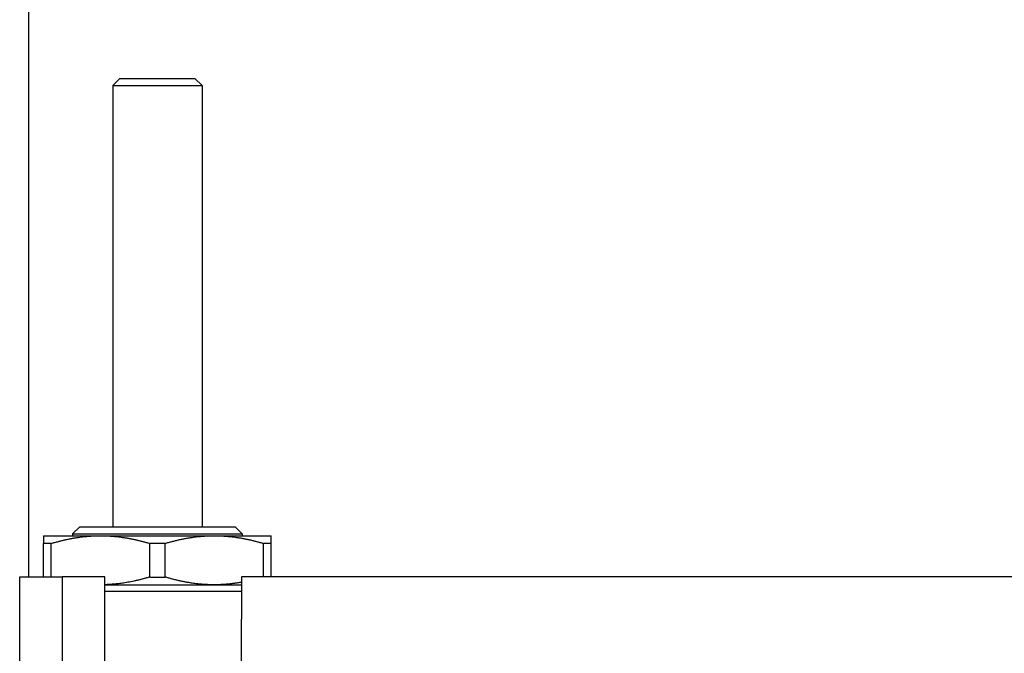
# Model space of a CAD drawing. Header units: inches. Extents: x 18 to 846, y -44 to 561.
# Tile 537 of 637: x 754.78 to 763.47, y 229.03 to 234.62. Entities that reach past the tile are written whole.
import ezdxf

# ---------------------------------------------------------------- set-up
doc = ezdxf.new("R2010")
doc.units = ezdxf.units.IN
doc.header["$LTSCALE"] = 24
doc.header["$MEASUREMENT"] = 0
doc.layers.add('Visible (ANSI)', color=7, linetype='Continuous', lineweight=30)

msp = doc.modelspace()

# ---------------------------------------------------------------- linework, layer by layer
at = {"layer": 'Visible (ANSI)'}
for p, q in [((754.86118, 229.7065), (754.86118, 255.0815)), ((755.66498, 234.104), (755.60248, 234.0415)), ((755.60248, 234.0415), (756.38989, 234.0415)), ((755.60248, 234.0415), (755.60248, 230.14794)), ((755.66498, 234.104), (756.32739, 234.104)), ((756.32739, 234.104), (756.38989, 234.0415)), ((756.38989, 234.0415), (756.38989, 230.14794)), ((755.31065, 230.14794), (755.24815, 230.08544)), ((755.31065, 230.14794), (756.68172, 230.14794)), ((756.68172, 230.14794), (756.74422, 230.08544)), ((754.99225, 230.0692), (755.49422, 230.0692)), ((755.24815, 230.08544), (756.74422, 230.08544)), ((755.24815, 230.08544), (755.24815, 230.0692)), ((755.49422, 230.0692), (756.49815, 230.0692)), ((756.49815, 230.0692), (757.00012, 230.0692)), ((756.74422, 230.08544), (756.74422, 230.0692)), ((755.06025, 230.00101), (754.99225, 230.00101)), ((754.99225, 229.7065), (754.99225, 230.00101)), ((755.06025, 229.7065), (755.06025, 230.00101)), ((756.06419, 230.00101), (755.92818, 230.00101)), ((755.92818, 229.70432), (755.92818, 230.00101)), ((756.06419, 229.70432), (756.06419, 230.00101)), ((757.00012, 230.00101), (756.93212, 230.00101)), ((756.93212, 229.7065), (756.93212, 230.00101)), ((757.00012, 229.7065), (757.00012, 230.00101)), ((754.78118, 227.2065), (754.78118, 229.7065)), ((754.78118, 229.7065), (755.15618, 229.7065)), ((755.53118, 229.7065), (755.15618, 229.7065)), ((755.15618, 229.7065), (755.15618, 195.61183)), ((755.53118, 195.61183), (755.53118, 229.7065)), ((755.92818, 229.70432), (756.06419, 229.70432)), ((778.7367, 229.7065), (756.7367, 229.7065)), ((756.7367, 229.7065), (756.7367, 229.3315)), ((755.53118, 229.63613), (756.7367, 229.63613)), ((756.7367, 229.57707), (755.53118, 229.57707)), ((756.7367, 228.5815), (756.7367, 229.3315))]:
    msp.add_line(p, q, dxfattribs=at)
for points, weights in [([(754.99225, 230.0692), (754.99225, 230.0692), (754.99225, 230.00101)], [1, 1.03775343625, 1.0171026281]), ([(755.06025, 230.00101), (755.28929, 230.0692), (755.49422, 230.0692)], [1.0171026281, 1.03775343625, 1]), ([(755.49422, 230.0692), (755.69914, 230.0692), (755.92818, 230.00101)], [1, 1.03775343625, 1.0171026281]), ([(756.06419, 230.00101), (756.29323, 230.0692), (756.49815, 230.0692)], [1.0171026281, 1.03775343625, 1]), ([(756.49815, 230.0692), (756.70308, 230.0692), (756.93212, 230.00101)], [1, 1.03775343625, 1.0171026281]), ([(757.00012, 230.00101), (757.00012, 230.0692), (757.00012, 230.0692)], [1.0171026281, 1.03775343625, 1]), ([(755.92818, 229.70432), (755.71874, 229.64196), (755.53118, 229.63665)], [1.0171026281, 1.03595342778, 1.00613775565]), ([(756.49815, 229.63613), (756.29323, 229.63613), (756.06419, 229.70432)], [1, 1.03775343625, 1.0171026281]), ([(756.7367, 229.65755), (756.61526, 229.63613), (756.49815, 229.63613)], [1.02399187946, 1.02123142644, 1])]:
    msp.add_rational_spline(points, weights, degree=2, dxfattribs=at)

doc.saveas('drawing.dxf')
